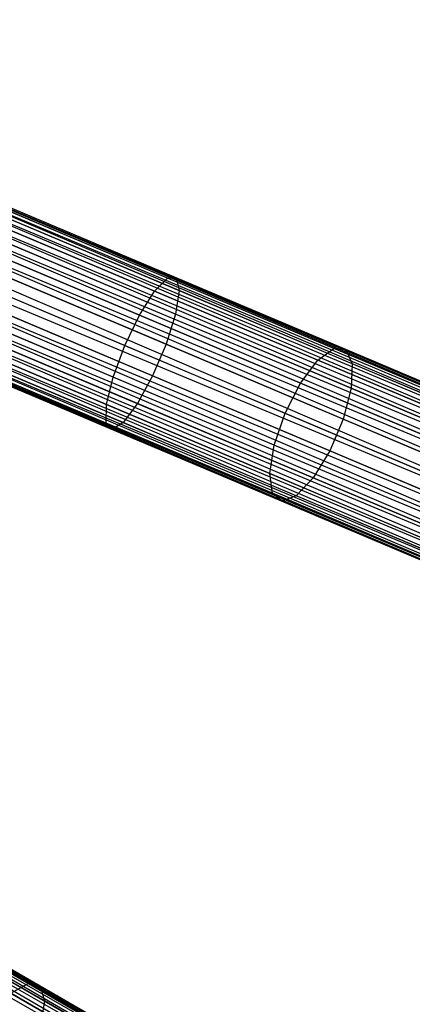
# Model space of a CAD drawing. Extents: x -102 to 102, y -101 to 102.
# Tile 355 of 481: x 60.28 to 65.02, y -34 to -22.1. Entities that reach past the tile are written whole.
import ezdxf

# ---------------------------------------------------------------- set-up
doc = ezdxf.new("R2010")
doc.units = 0
doc.header["$LTSCALE"] = 25.4
doc.layers.get('0').update_dxf_attribs({"linetype": 'CONTINUOUS'})

# ---------------------------------------------------------------- blocks, each defined once
blk = doc.blocks.new('NL2500011659_STL')
at = {"color": 0}
for p, q in [((40.254, -15.941, -7.395), (74.678, -30.511, -7.395)), ((40.254, -15.941, -7.605), (74.678, -30.511, -7.395)), ((74.661, -30.551, -7.809), (40.254, -15.941, -7.605)), ((40.254, -15.941, -7.605), (74.678, -30.511, -7.395)), ((40.254, -15.941, -7.395), (74.678, -30.511, -7.395)), ((74.661, -30.551, -7.809), (40.254, -15.941, -7.605)), ((40.204, -16.059, -7), (74.628, -30.63, -7)), ((40.204, -16.059, -7), (74.628, -30.63, -7)), ((74.58, -30.743, -8.169), (40.204, -16.059, -8)), ((40.204, -16.059, -8), (74.661, -30.551, -7.809)), ((40.204, -16.059, -8), (74.661, -30.551, -7.809)), ((74.58, -30.743, -8.169), (40.204, -16.059, -8)), ((74.678, -30.511, -7.395), (40.237, -15.981, -7.191)), ((40.237, -15.981, -7.191), (74.628, -30.63, -7)), ((40.237, -15.981, -7.191), (74.628, -30.63, -7)), ((74.678, -30.511, -7.395), (40.237, -15.981, -7.191)), ((40.237, -15.981, -7.809), (74.661, -30.551, -7.809)), ((40.237, -15.981, -7.809), (74.661, -30.551, -7.809)), ((74.628, -30.63, -7), (40.156, -16.172, -6.831)), ((40.156, -16.172, -6.831), (74.52, -30.886, -6.691)), ((40.156, -16.172, -6.831), (74.52, -30.886, -6.691)), ((74.628, -30.63, -7), (40.156, -16.172, -6.831)), ((40.156, -16.172, -8.169), (74.58, -30.743, -8.169)), ((40.156, -16.172, -8.169), (74.58, -30.743, -8.169)), ((40.095, -16.315, -6.691), (74.52, -30.886, -6.691)), ((40.095, -16.315, -6.691), (74.52, -30.886, -6.691)), ((74.449, -31.053, -8.414), (40.095, -16.315, -8.309)), ((40.095, -16.315, -8.309), (74.58, -30.743, -8.169)), ((40.095, -16.315, -8.309), (74.58, -30.743, -8.169)), ((74.449, -31.053, -8.414), (40.095, -16.315, -8.309)), ((74.52, -30.886, -6.691), (40.025, -16.482, -6.586)), ((40.025, -16.482, -6.586), (74.372, -31.236, -6.522)), ((40.025, -16.482, -6.586), (74.372, -31.236, -6.522)), ((74.52, -30.886, -6.691), (40.025, -16.482, -6.586)), ((40.025, -16.482, -8.414), (74.449, -31.053, -8.414)), ((40.025, -16.482, -8.414), (74.449, -31.053, -8.414)), ((39.947, -16.665, -6.522), (74.372, -31.236, -6.522)), ((39.947, -16.665, -6.522), (74.372, -31.236, -6.522)), ((39.947, -16.665, -8.478), (74.291, -31.427, -8.5)), ((39.947, -16.665, -8.478), (74.291, -31.427, -8.5)), ((39.947, -16.665, -8.478), (74.449, -31.053, -8.414)), ((39.947, -16.665, -8.478), (74.449, -31.053, -8.414)), ((39.866, -16.857, -6.5), (74.291, -31.427, -6.5)), ((39.866, -16.857, -6.5), (74.291, -31.427, -6.5)), ((39.866, -16.857, -8.5), (74.291, -31.427, -8.5)), ((39.866, -16.857, -8.5), (74.291, -31.427, -8.5)), ((74.132, -31.802, -8.414), (39.785, -17.048, -8.478)), ((39.785, -17.048, -8.478), (74.291, -31.427, -8.5)), ((74.132, -31.802, -8.414), (39.785, -17.048, -8.478)), ((39.785, -17.048, -6.522), (74.21, -31.619, -6.522)), ((39.785, -17.048, -6.522), (74.21, -31.619, -6.522)), ((39.785, -17.048, -8.478), (74.291, -31.427, -8.5)), ((39.708, -17.231, -8.414), (74.132, -31.802, -8.414)), ((39.708, -17.231, -8.414), (74.132, -31.802, -8.414)), ((74.21, -31.619, -6.522), (39.708, -17.231, -6.586)), ((39.708, -17.231, -6.586), (74.061, -31.969, -6.691)), ((39.708, -17.231, -6.586), (74.061, -31.969, -6.691)), ((74.21, -31.619, -6.522), (39.708, -17.231, -6.586)), ((74.001, -32.112, -8.169), (39.637, -17.398, -8.309)), ((39.637, -17.398, -8.309), (74.132, -31.802, -8.414)), ((39.637, -17.398, -8.309), (74.132, -31.802, -8.414)), ((74.001, -32.112, -8.169), (39.637, -17.398, -8.309)), ((39.637, -17.398, -6.691), (74.061, -31.969, -6.691)), ((39.637, -17.398, -6.691), (74.061, -31.969, -6.691)), ((39.577, -17.541, -8.169), (74.001, -32.112, -8.169)), ((39.577, -17.541, -8.169), (74.001, -32.112, -8.169)), ((74.061, -31.969, -6.691), (39.577, -17.541, -6.831)), ((39.577, -17.541, -6.831), (73.953, -32.225, -7)), ((39.577, -17.541, -6.831), (73.953, -32.225, -7)), ((74.061, -31.969, -6.691), (39.577, -17.541, -6.831)), ((73.92, -32.303, -7.809), (39.529, -17.654, -8)), ((39.529, -17.654, -8), (74.001, -32.112, -8.169)), ((39.529, -17.654, -8), (74.001, -32.112, -8.169)), ((73.92, -32.303, -7.809), (39.529, -17.654, -8)), ((39.529, -17.654, -7), (73.953, -32.225, -7)), ((39.529, -17.654, -7), (73.953, -32.225, -7)), ((73.903, -32.343, -7.395), (39.479, -17.773, -7.605)), ((39.479, -17.773, -7.395), (73.903, -32.343, -7.395)), ((73.903, -32.343, -7.395), (39.479, -17.773, -7.605)), ((39.479, -17.773, -7.605), (73.92, -32.303, -7.809)), ((39.479, -17.773, -7.605), (73.92, -32.303, -7.809)), ((39.479, -17.773, -7.395), (73.903, -32.343, -7.395)), ((39.495, -17.733, -7.809), (73.92, -32.303, -7.809)), ((39.495, -17.733, -7.809), (73.92, -32.303, -7.809)), ((73.953, -32.225, -7), (39.495, -17.733, -7.191)), ((39.495, -17.733, -7.191), (73.903, -32.343, -7.395)), ((39.495, -17.733, -7.191), (73.903, -32.343, -7.395)), ((73.953, -32.225, -7), (39.495, -17.733, -7.191)), ((70.364, -39.455, -7.395), (37.969, -20.803, -7.191)), ((37.969, -20.803, -7.191), (70.299, -39.567, -7)), ((37.969, -20.803, -7.191), (70.299, -39.567, -7)), ((70.364, -39.455, -7.395), (37.969, -20.803, -7.191)), ((37.969, -20.803, -7.809), (70.342, -39.493, -7.809)), ((37.969, -20.803, -7.809), (70.342, -39.493, -7.809)), ((37.991, -20.765, -7.395), (70.364, -39.455, -7.395)), ((37.991, -20.765, -7.605), (70.364, -39.455, -7.395)), ((70.342, -39.493, -7.809), (37.991, -20.765, -7.605)), ((37.991, -20.765, -7.605), (70.364, -39.455, -7.395)), ((37.991, -20.765, -7.395), (70.364, -39.455, -7.395)), ((70.342, -39.493, -7.809), (37.991, -20.765, -7.605)), ((37.926, -20.876, -7), (70.299, -39.567, -7)), ((37.926, -20.876, -7), (70.299, -39.567, -7)), ((70.238, -39.673, -8.169), (37.926, -20.876, -8)), ((37.926, -20.876, -8), (70.342, -39.493, -7.809)), ((37.926, -20.876, -8), (70.342, -39.493, -7.809)), ((70.238, -39.673, -8.169), (37.926, -20.876, -8)), ((70.299, -39.567, -7), (37.865, -20.983, -6.831)), ((70.299, -39.567, -7), (37.865, -20.983, -6.831)), ((37.865, -20.983, -8.169), (70.238, -39.673, -8.169)), ((37.865, -20.983, -8.169), (70.238, -39.673, -8.169)), ((37.787, -21.117, -8.309), (70.238, -39.673, -8.169)), ((37.787, -21.117, -8.309), (70.238, -39.673, -8.169)), ((62.069, -25.221, -306.668), (60.007, -24.349, -307.06)), ((62.069, -25.221, -306.668), (60.007, -24.349, -307.06)), ((62.173, -25.218, -307.071), (60.068, -24.328, -307.471)), ((62.173, -25.218, -307.071), (60.068, -24.328, -307.471)), ((62.206, -25.372, -307.456), (60.06, -24.464, -307.863)), ((62.206, -25.372, -307.456), (60.06, -24.464, -307.863)), ((61.912, -25.381, -306.318), (59.888, -24.524, -306.702)), ((61.912, -25.381, -306.318), (59.888, -24.524, -306.702)), ((62.163, -25.656, -307.757), (59.984, -24.734, -308.17)), ((62.163, -25.656, -307.757), (59.984, -24.734, -308.17)), ((61.729, -25.669, -306.08), (59.731, -24.823, -306.459)), ((61.729, -25.669, -306.08), (59.731, -24.823, -306.459)), ((62.05, -26.021, -307.921), (59.854, -25.091, -308.338)), ((62.05, -26.021, -307.921), (59.854, -25.091, -308.338)), ((59.563, -25.194, -306.374), (61.552, -26.036, -305.996)), ((59.563, -25.194, -306.374), (61.552, -26.036, -305.996)), ((61.912, -25.381, -306.318), (62.069, -25.221, -306.668)), ((61.912, -25.381, -306.318), (62.069, -25.221, -306.668)), ((62.069, -25.221, -306.668), (62.173, -25.218, -307.071)), ((62.069, -25.221, -306.668), (62.173, -25.218, -307.071)), ((64.075, -26.071, -306.021), (62.069, -25.221, -306.668)), ((64.075, -26.071, -306.021), (62.069, -25.221, -306.668)), ((62.173, -25.218, -307.071), (62.206, -25.372, -307.456)), ((64.221, -26.085, -306.41), (62.173, -25.218, -307.071)), ((64.221, -26.085, -306.41), (62.173, -25.218, -307.071)), ((62.173, -25.218, -307.071), (62.206, -25.372, -307.456)), ((61.729, -25.669, -306.08), (61.912, -25.381, -306.318)), ((61.729, -25.669, -306.08), (61.912, -25.381, -306.318)), ((63.881, -26.214, -305.683), (61.912, -25.381, -306.318)), ((63.881, -26.214, -305.683), (61.912, -25.381, -306.318)), ((62.206, -25.372, -307.456), (62.163, -25.656, -307.757)), ((62.206, -25.372, -307.456), (62.163, -25.656, -307.757)), ((64.294, -26.256, -306.782), (62.206, -25.372, -307.456)), ((64.294, -26.256, -306.782), (62.206, -25.372, -307.456)), ((61.412, -26.418, -306.08), (59.414, -25.572, -306.459)), ((61.412, -26.418, -306.08), (59.414, -25.572, -306.459)), ((61.888, -26.404, -307.921), (59.692, -25.474, -308.338)), ((61.888, -26.404, -307.921), (59.692, -25.474, -308.338)), ((61.552, -26.036, -305.996), (61.729, -25.669, -306.08)), ((61.552, -26.036, -305.996), (61.729, -25.669, -306.08)), ((63.673, -26.492, -305.453), (61.729, -25.669, -306.08)), ((63.673, -26.492, -305.453), (61.729, -25.669, -306.08)), ((62.163, -25.656, -307.757), (62.05, -26.021, -307.921)), ((62.163, -25.656, -307.757), (62.05, -26.021, -307.921)), ((64.283, -26.553, -307.073), (62.163, -25.656, -307.757)), ((64.283, -26.553, -307.073), (62.163, -25.656, -307.757)), ((61.704, -26.738, -307.757), (59.526, -25.816, -308.17)), ((61.704, -26.738, -307.757), (59.526, -25.816, -308.17)), ((61.332, -26.75, -306.318), (59.309, -25.893, -306.702)), ((61.332, -26.75, -306.318), (59.309, -25.893, -306.702)), ((61.531, -26.967, -307.456), (59.385, -26.059, -307.863)), ((61.531, -26.967, -307.456), (59.385, -26.059, -307.863)), ((61.412, -26.418, -306.08), (61.552, -26.036, -305.996)), ((61.412, -26.418, -306.08), (61.552, -26.036, -305.996)), ((61.552, -26.036, -305.996), (63.488, -26.855, -305.372)), ((61.552, -26.036, -305.996), (63.488, -26.855, -305.372)), ((62.05, -26.021, -307.921), (61.888, -26.404, -307.921)), ((62.05, -26.021, -307.921), (61.888, -26.404, -307.921)), ((64.187, -26.925, -307.232), (62.05, -26.021, -307.921)), ((64.187, -26.925, -307.232), (62.05, -26.021, -307.921)), ((61.327, -26.973, -306.668), (59.266, -26.101, -307.06)), ((61.327, -26.973, -306.668), (59.266, -26.101, -307.06)), ((61.397, -27.05, -307.071), (59.293, -26.159, -307.471)), ((61.397, -27.05, -307.071), (59.293, -26.159, -307.471)), ((63.881, -26.214, -305.683), (64.075, -26.071, -306.021)), ((63.881, -26.214, -305.683), (64.075, -26.071, -306.021)), ((64.075, -26.071, -306.021), (64.221, -26.085, -306.41)), ((65.999, -26.885, -305.128), (64.075, -26.071, -306.021)), ((65.999, -26.885, -305.128), (64.075, -26.071, -306.021)), ((64.075, -26.071, -306.021), (64.221, -26.085, -306.41)), ((64.221, -26.085, -306.41), (64.294, -26.256, -306.782)), ((66.185, -26.917, -305.498), (64.221, -26.085, -306.41)), ((66.185, -26.917, -305.498), (64.221, -26.085, -306.41)), ((64.221, -26.085, -306.41), (64.294, -26.256, -306.782)), ((63.673, -26.492, -305.453), (63.881, -26.214, -305.683)), ((63.673, -26.492, -305.453), (63.881, -26.214, -305.683)), ((65.77, -27.014, -304.806), (63.881, -26.214, -305.683)), ((65.77, -27.014, -304.806), (63.881, -26.214, -305.683)), ((64.294, -26.256, -306.782), (64.283, -26.553, -307.073)), ((64.294, -26.256, -306.782), (64.283, -26.553, -307.073)), ((66.297, -27.104, -305.852), (64.294, -26.256, -306.782)), ((66.297, -27.104, -305.852), (64.294, -26.256, -306.782)), ((61.888, -26.404, -307.921), (61.704, -26.738, -307.757)), ((61.888, -26.404, -307.921), (61.704, -26.738, -307.757)), ((64.025, -27.308, -307.232), (61.888, -26.404, -307.921)), ((64.025, -27.308, -307.232), (61.888, -26.404, -307.921)), ((61.332, -26.75, -306.318), (61.412, -26.418, -306.08)), ((61.332, -26.75, -306.318), (61.412, -26.418, -306.08)), ((63.356, -27.241, -305.453), (61.412, -26.418, -306.08)), ((63.356, -27.241, -305.453), (61.412, -26.418, -306.08)), ((63.488, -26.855, -305.372), (63.673, -26.492, -305.453)), ((63.488, -26.855, -305.372), (63.673, -26.492, -305.453)), ((65.538, -27.281, -304.587), (63.673, -26.492, -305.453)), ((65.538, -27.281, -304.587), (63.673, -26.492, -305.453)), ((64.283, -26.553, -307.073), (64.187, -26.925, -307.232)), ((64.283, -26.553, -307.073), (64.187, -26.925, -307.232)), ((66.316, -27.414, -306.129), (64.283, -26.553, -307.073)), ((66.316, -27.414, -306.129), (64.283, -26.553, -307.073)), ((61.327, -26.973, -306.668), (61.332, -26.75, -306.318)), ((61.327, -26.973, -306.668), (61.332, -26.75, -306.318)), ((63.302, -27.583, -305.683), (61.332, -26.75, -306.318)), ((63.302, -27.583, -305.683), (61.332, -26.75, -306.318)), ((61.704, -26.738, -307.757), (61.531, -26.967, -307.456)), ((61.704, -26.738, -307.757), (61.531, -26.967, -307.456)), ((63.824, -27.636, -307.073), (61.704, -26.738, -307.757)), ((63.824, -27.636, -307.073), (61.704, -26.738, -307.757)), ((63.356, -27.241, -305.453), (63.488, -26.855, -305.372)), ((63.356, -27.241, -305.453), (63.488, -26.855, -305.372)), ((63.488, -26.855, -305.372), (65.344, -27.641, -304.509)), ((63.488, -26.855, -305.372), (65.344, -27.641, -304.509)), ((61.397, -27.05, -307.071), (61.327, -26.973, -306.668)), ((63.333, -27.822, -306.021), (61.327, -26.973, -306.668)), ((61.397, -27.05, -307.071), (61.327, -26.973, -306.668)), ((63.333, -27.822, -306.021), (61.327, -26.973, -306.668)), ((61.531, -26.967, -307.456), (61.397, -27.05, -307.071)), ((61.531, -26.967, -307.456), (61.397, -27.05, -307.071)), ((63.619, -27.851, -306.782), (61.531, -26.967, -307.456)), ((63.619, -27.851, -306.782), (61.531, -26.967, -307.456)), ((64.187, -26.925, -307.232), (64.025, -27.308, -307.232)), ((64.187, -26.925, -307.232), (64.025, -27.308, -307.232)), ((66.237, -27.793, -306.28), (64.187, -26.925, -307.232)), ((66.237, -27.793, -306.28), (64.187, -26.925, -307.232)), ((63.445, -27.917, -306.41), (61.397, -27.05, -307.071)), ((63.445, -27.917, -306.41), (61.397, -27.05, -307.071)), ((63.302, -27.583, -305.683), (63.356, -27.241, -305.453)), ((63.302, -27.583, -305.683), (63.356, -27.241, -305.453)), ((65.221, -28.03, -304.587), (63.356, -27.241, -305.453)), ((65.221, -28.03, -304.587), (63.356, -27.241, -305.453)), ((64.025, -27.308, -307.232), (63.824, -27.636, -307.073)), ((64.025, -27.308, -307.232), (63.824, -27.636, -307.073)), ((66.075, -28.176, -306.28), (64.025, -27.308, -307.232)), ((66.075, -28.176, -306.28), (64.025, -27.308, -307.232)), ((63.333, -27.822, -306.021), (63.302, -27.583, -305.683)), ((65.19, -28.383, -304.806), (63.302, -27.583, -305.683)), ((63.333, -27.822, -306.021), (63.302, -27.583, -305.683)), ((65.19, -28.383, -304.806), (63.302, -27.583, -305.683)), ((63.824, -27.636, -307.073), (63.619, -27.851, -306.782)), ((63.824, -27.636, -307.073), (63.619, -27.851, -306.782)), ((65.858, -28.496, -306.129), (63.824, -27.636, -307.073)), ((65.858, -28.496, -306.129), (63.824, -27.636, -307.073)), ((63.445, -27.917, -306.41), (63.333, -27.822, -306.021)), ((65.257, -28.637, -305.128), (63.333, -27.822, -306.021)), ((63.445, -27.917, -306.41), (63.333, -27.822, -306.021)), ((65.257, -28.637, -305.128), (63.333, -27.822, -306.021)), ((63.619, -27.851, -306.782), (63.445, -27.917, -306.41)), ((63.619, -27.851, -306.782), (63.445, -27.917, -306.41)), ((65.41, -28.748, -305.498), (63.445, -27.917, -306.41)), ((65.41, -28.748, -305.498), (63.445, -27.917, -306.41)), ((65.622, -28.699, -305.852), (63.619, -27.851, -306.782)), ((65.622, -28.699, -305.852), (63.619, -27.851, -306.782)), ((60.386, -33.745, -306.021), (58.5, -32.656, -306.668)), ((60.386, -33.745, -306.021), (58.5, -32.656, -306.668)), ((60.529, -33.778, -306.41), (58.603, -32.666, -307.071)), ((60.529, -33.778, -306.41), (58.603, -32.666, -307.071)), ((60.581, -33.956, -306.782), (58.617, -32.822, -307.456)), ((60.581, -33.956, -306.782), (58.617, -32.822, -307.456)), ((60.176, -33.864, -305.683), (60.386, -33.745, -306.021)), ((60.176, -33.864, -305.683), (60.386, -33.745, -306.021)), ((60.386, -33.745, -306.021), (60.529, -33.778, -306.41)), ((62.195, -34.79, -305.128), (60.386, -33.745, -306.021)), ((62.195, -34.79, -305.128), (60.386, -33.745, -306.021)), ((60.386, -33.745, -306.021), (60.529, -33.778, -306.41)), ((60.529, -33.778, -306.41), (60.581, -33.956, -306.782)), ((62.377, -34.844, -305.498), (60.529, -33.778, -306.41)), ((62.377, -34.844, -305.498), (60.529, -33.778, -306.41)), ((60.529, -33.778, -306.41), (60.581, -33.956, -306.782)), ((61.952, -34.89, -304.806), (60.176, -33.864, -305.683)), ((61.952, -34.89, -304.806), (60.176, -33.864, -305.683)), ((60.581, -33.956, -306.782), (60.533, -34.249, -307.073)), ((60.581, -33.956, -306.782), (60.533, -34.249, -307.073)), ((62.465, -35.044, -305.852), (60.581, -33.956, -306.782)), ((62.465, -35.044, -305.852), (60.581, -33.956, -306.782))]:
    blk.add_line(p, q, dxfattribs=at)

msp = doc.modelspace()

# ---------------------------------------------------------------- block references
at = {"color": 0}
msp.add_blockref('NL2500011659_STL', (0, 0), dxfattribs=at)

doc.saveas('drawing.dxf')
